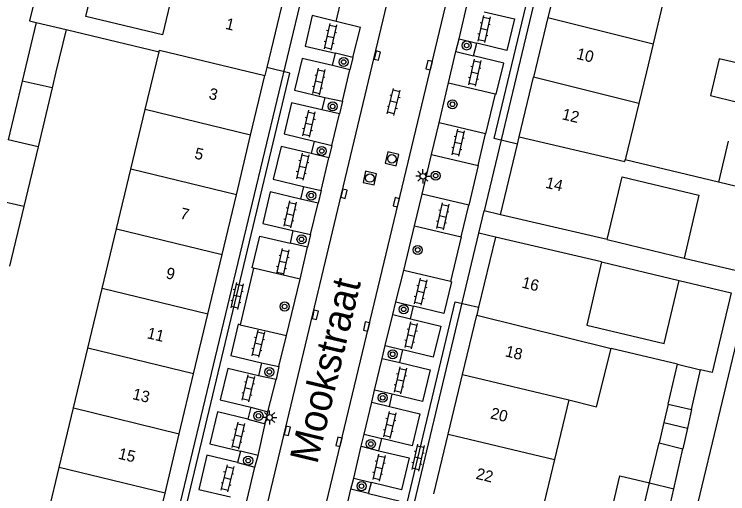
# Model space of a CAD drawing. Extents: x 124000 to 128010, y 398999 to 403000.
# Drawn here: x 127465 to 127527.7, y 399962.9 to 400005.1 of the extents above; entities that cross this region are included whole.
import ezdxf

# ---------------------------------------------------------------- set-up
doc = ezdxf.new("R2010")
doc.units = 0
for name, color, linetype in [('gg-afsc-erfafscheiding', 7, 'Continuous'), ('gg-afsc-muur', 7, 'Continuous'), ('gg-anno-huisnummerreeks BGT', 7, 'Continuous'), ('gg-anno-openbare ruimte label', 7, 'Continuous'), ('gg-bbg-gedigitaliseerde bebouwing', 7, 'Continuous'), ('gg-bbg-gedigitaliseerde bijgebouw', 7, 'Continuous'), ('gg-bbg-hoofdgebouw', 7, 'Continuous'), ('gg-bbg-luifel en loopbrug', 7, 'Continuous'), ('gg-bbg-tussenscheiding', 7, 'Continuous'), ('gg-knt-verharding', 7, 'Continuous'), ('gg-knt-verharding nz', 7, 'Continuous'), ('gt-grn-vlakafsluiter', 7, 'Continuous'), ('gt-grn-weggrens', 7, 'Continuous'), ('gt-symb-boom', 7, 'Continuous'), ('gt-symb-klinker verharding', 7, 'Continuous'), ('gt-symb-kolk', 7, 'Continuous'), ('gt-symb-lichtmast', 7, 'Continuous'), ('gt-symb-rioolschacht', 7, 'Continuous')]:
    doc.layers.add(name, color=color, linetype=linetype)

# ---------------------------------------------------------------- blocks, each defined once
blk = doc.blocks.new('gt0-KL1')
at = {"layer": 'gt-symb-klinker verharding'}
for p, q in [((-1.15, 0.3), (1.15, 0.3)), ((-1, -0.3), (-1, 0.3)), ((-0.5, 0.3), (-0.5, 0.45)), ((0, -0.3), (0, 0.3)), ((0.5, 0.3), (0.5, 0.45)), ((1, -0.3), (1, 0.3)), ((-1.15, -0.3), (1.15, -0.3)), ((-0.5, -0.45), (-0.5, -0.3)), ((0.5, -0.45), (0.5, -0.3))]:
    blk.add_line(p, q, dxfattribs=at)
blk = doc.blocks.new('gt0-BOOM')
at = {"layer": 'gt-symb-boom'}
for radius in [0.4, 0.2]:
    blk.add_circle((0, 0), radius, dxfattribs=at)
blk = doc.blocks.new('gt0-KOLK')
at = {"layer": 'gt-symb-kolk'}
blk.add_lwpolyline([(0, 0), (0.375, 0), (0.375, 0.4), (-0.375, 0.4), (-0.375, 0), (0, 0)], dxfattribs=at)
blk = doc.blocks.new('gt0-LMAST')
at = {"layer": 'gt-symb-lichtmast'}
for p, q in [((-0.182, 0.173), (-0.447, 0.438)), ((-0.005, 0.246), (-0.005, 0.621)), ((0.172, 0.173), (0.437, 0.438)), ((-0.255, -0.004), (-0.63, -0.004)), ((-0.182, -0.181), (-0.447, -0.446)), ((-0.005, -0.254), (-0.005, -0.629)), ((0.437, -0.446), (0.172, -0.181)), ((0.245, -0.004), (0.62, -0.004))]:
    blk.add_line(p, q, dxfattribs=at)
blk.add_circle((-0.005, -0.004), 0.25, dxfattribs=at)
blk = doc.blocks.new('gt0-RS')
at = {"layer": 'gt-symb-rioolschacht'}
blk.add_lwpolyline([(-0.5, -0.5), (0.5, -0.5), (0.5, 0.5), (-0.5, 0.5)], close=True, dxfattribs=at)
blk.add_circle((0, 0), 0.375, dxfattribs=at)

msp = doc.modelspace()

# ---------------------------------------------------------------- linework, layer by layer
at = {"layer": 'gg-afsc-erfafscheiding'}
msp.add_line((127522.663, 399951.717), (127529.947, 399982.26), dxfattribs=at)
at = {"layer": 'gg-afsc-muur'}
for p, q in [((127517.123, 399985.238), (127523.89, 399983.62)), ((127516.643, 399983.288), (127523.46, 399981.64))]:
    msp.add_line(p, q, dxfattribs=at)
at = {"layer": 'gg-bbg-gedigitaliseerde bebouwing'}
for p, q in [((127522.422, 400007.727), (127521.166, 400002.476)), ((127469.558, 400003.741), (127477.74, 400001.78)), ((127521.166, 400002.476), (127520.574, 400000)), ((127476.517, 399996.693), (127477.74, 400001.78)), ((127520.574, 400000), (127519.911, 399997.224)), ((127519.911, 399997.224), (127518.724, 399992.263)), ((127475.256, 399991.443), (127476.517, 399996.693)), ((127526.917, 399990.305), (127518.724, 399992.263)), ((127473.994, 399986.193), (127475.256, 399991.443)), ((127472.732, 399980.941), (127473.994, 399986.193)), ((127471.468, 399975.681), (127472.732, 399980.941)), ((127470.206, 399970.431), (127471.468, 399975.681)), ((127523.327, 399974.265), (127517.48, 399975.667)), ((127468.947, 399965.191), (127470.206, 399970.431)), ((127467.641, 399959.757), (127468.947, 399965.191))]:
    msp.add_line(p, q, dxfattribs=at)
for points in [[(127468.049, 400011.491), (127466.35, 400004.51), (127466.932, 400004.366)], [(127488.669, 400006.534), (127479.36, 400008.8), (127478.04, 400003.26), (127471.3, 400004.87), (127472.62, 400010.409), (127468.049, 400011.491)], [(127513.748, 399971.149), (127516.202, 399970.537), (127517.48, 399975.667)]]:
    msp.add_lwpolyline(points, dxfattribs=at)
at = {"layer": 'gg-bbg-gedigitaliseerde bijgebouw'}
for p, q in [((127466.932, 400004.366), (127465.707, 399999.203)), ((127469.558, 400003.741), (127468.665, 400000)), ((127468.665, 400000), (127468.33, 399998.595)), ((127465.707, 399999.203), (127464.48, 399994.029)), ((127468.33, 399998.595), (127467.091, 399993.402)), ((127527.778, 399993.904), (127526.917, 399990.305)), ((127467.091, 399993.402), (127465.837, 399988.144)), ((127465.837, 399988.144), (127464.59, 399982.914)), ((127522.498, 399970.762), (127523.327, 399974.265)), ((127524.553, 399970.28), (127525.342, 399973.793)), ((127526.36, 399973.55), (127525.342, 399973.793)), ((127522.498, 399970.762), (127524.553, 399970.28)), ((127520.861, 399963.84), (127521.689, 399967.343)), ((127521.689, 399967.343), (127523.777, 399966.83)), ((127522.987, 399963.317), (127523.777, 399966.83)), ((127519.626, 399958.617), (127520.861, 399963.84)), ((127521.812, 399958.088), (127522.987, 399963.317))]:
    msp.add_line(p, q, dxfattribs=at)
msp.add_lwpolyline([(127529.377, 400000.594), (127526.984, 400001.162), (127526.215, 399997.917), (127528.602, 399997.351)], dxfattribs=at)
at = {"layer": 'gg-bbg-hoofdgebouw'}
for p, q in [((127513.173, 400010.047), (127511.918, 400004.796)), ((127488.669, 400006.534), (127487.201, 400000.38)), ((127511.918, 400004.796), (127510.662, 399999.543)), ((127487.201, 400000.38), (127487.035, 399999.686)), ((127485.782, 399994.433), (127487.035, 399999.686)), ((127509.406, 399994.292), (127510.662, 399999.543)), ((127484.529, 399989.181), (127485.782, 399994.433)), ((127509.25, 399993.641), (127509.406, 399994.292)), ((127507.764, 399987.426), (127509.25, 399993.641)), ((127517.123, 399985.238), (127518.446, 399990.771)), ((127483.276, 399983.927), (127484.529, 399989.181)), ((127517.123, 399985.238), (127507.764, 399987.426)), ((127507.301, 399985.461), (127505.823, 399979.282)), ((127516.643, 399983.288), (127507.301, 399985.461)), ((127482.023, 399978.675), (127483.276, 399983.927)), ((127516.643, 399983.288), (127515.347, 399977.717)), ((127505.823, 399979.282), (127505.661, 399978.604)), ((127480.768, 399973.413), (127482.023, 399978.675)), ((127504.407, 399973.362), (127505.661, 399978.604)), ((127479.515, 399968.16), (127480.768, 399973.413)), ((127503.151, 399968.11), (127504.407, 399973.362)), ((127513.748, 399971.149), (127512.492, 399965.897)), ((127478.264, 399962.918), (127479.515, 399968.16)), ((127501.894, 399962.857), (127503.151, 399968.11)), ((127512.492, 399965.897), (127511.236, 399960.645)), ((127476.979, 399957.529), (127478.264, 399962.918))]:
    msp.add_line(p, q, dxfattribs=at)
for points in [[(127518.446, 399990.771), (127525.2, 399989.16), (127523.89, 399983.62)], [(127523.89, 399983.62), (127528.49, 399982.53), (127530.16, 399989.53)], [(127515.347, 399977.717), (127522.15, 399976.1), (127523.46, 399981.64)], [(127523.46, 399981.64), (127528.03, 399980.56), (127526.36, 399973.55)]]:
    msp.add_lwpolyline(points, dxfattribs=at)
at = {"layer": 'gg-bbg-luifel en loopbrug'}
for p, q in [((127522.498, 399970.762), (127522.117, 399969.152)), ((127524.553, 399970.28), (127524.188, 399968.658)), ((127522.117, 399969.152), (127521.689, 399967.343)), ((127522.117, 399969.152), (127524.188, 399968.658)), ((127524.188, 399968.658), (127523.777, 399966.83))]:
    msp.add_line(p, q, dxfattribs=at)
for points in [[(127509.25, 399993.641), (127507.19, 399994.133), (127515.526, 400028.913), (127526.927, 400026.175), (127526.347, 400023.688)], [(127467.641, 399959.757), (127467.592, 399959.769), (127467.017, 399957.362), (127478.412, 399954.625), (127489.221, 399999.898), (127487.201, 400000.38)], [(127508.684, 399949.976), (127508.713, 399949.969), (127508.142, 399947.583), (127496.738, 399950.268), (127503.772, 399979.772), (127505.823, 399979.282)], [(127519.626, 399958.617), (127516.999, 399959.207), (127518.241, 399964.459), (127520.861, 399963.84)]]:
    msp.add_lwpolyline(points, dxfattribs=at)
at = {"layer": 'gg-bbg-tussenscheiding'}
for p, q in [((127466.932, 400004.366), (127469.558, 400003.741)), ((127511.918, 400004.796), (127521.166, 400002.476)), ((127519.911, 399997.224), (127510.662, 399999.543)), ((127468.33, 399998.595), (127465.707, 399999.203)), ((127485.782, 399994.433), (127476.517, 399996.693)), ((127467.091, 399993.402), (127464.48, 399994.029)), ((127484.529, 399989.181), (127475.256, 399991.443)), ((127529.434, 399989.704), (127526.917, 399990.305)), ((127465.837, 399988.144), (127463.232, 399988.767)), ((127473.994, 399986.193), (127483.276, 399983.927)), ((127482.023, 399978.675), (127472.732, 399980.941)), ((127505.661, 399978.604), (127517.48, 399975.667)), ((127480.768, 399973.413), (127471.468, 399975.681)), ((127523.327, 399974.265), (127525.342, 399973.793)), ((127504.407, 399973.362), (127513.748, 399971.149)), ((127470.206, 399970.431), (127479.515, 399968.16)), ((127503.151, 399968.11), (127512.492, 399965.897)), ((127478.264, 399962.918), (127468.947, 399965.191)), ((127520.861, 399963.84), (127522.987, 399963.317))]:
    msp.add_line(p, q, dxfattribs=at)
for points in [[(127477.74, 400001.78), (127477.776, 400001.924), (127487.035, 399999.686)], [(127509.406, 399994.292), (127518.689, 399992.117), (127518.724, 399992.263)]]:
    msp.add_lwpolyline(points, dxfattribs=at)
at = {"layer": 'gg-knt-verharding'}
for p, q in [((127516.216, 400029.247), (127506.307, 399987.767)), ((127485.85, 399956.067), (127503.101, 400028.276)), ((127477.743, 399954.257), (127490.557, 400007.711)), ((127503.835, 400001.808), (127504.113, 400002.915)), ((127504.113, 400002.915), (127505.665, 400002.525)), ((127505.387, 400001.418), (127505.665, 400002.525)), ((127492.985, 400000.555), (127493.253, 400001.644)), ((127494.784, 400001.285), (127493.253, 400001.644)), ((127494.784, 400001.285), (127494.516, 400000.196)), ((127503.835, 400001.808), (127505.387, 400001.418)), ((127494.516, 400000.196), (127492.985, 400000.555)), ((127502.347, 399995.516), (127503.179, 399999.034)), ((127503.179, 399999.034), (127507.277, 399998.066)), ((127507.277, 399998.066), (127506.446, 399994.547)), ((127492.32, 399997.759), (127492.049, 399996.654)), ((127492.32, 399997.759), (127493.869, 399997.424)), ((127493.869, 399997.424), (127493.597, 399996.319)), ((127493.597, 399996.319), (127492.049, 399996.654)), ((127506.446, 399994.547), (127502.347, 399995.516)), ((127491.381, 399993.912), (127491.12, 399992.808)), ((127491.381, 399993.912), (127492.93, 399993.537)), ((127492.93, 399993.537), (127492.669, 399992.433)), ((127492.669, 399992.433), (127491.12, 399992.808)), ((127500.856, 399989.242), (127501.678, 399992.739)), ((127501.678, 399992.739), (127505.796, 399991.771)), ((127505.796, 399991.771), (127504.973, 399988.273)), ((127490.438, 399989.913), (127490.18, 399988.801)), ((127490.438, 399989.913), (127491.983, 399989.568)), ((127491.983, 399989.568), (127491.724, 399988.456)), ((127491.724, 399988.456), (127490.18, 399988.801)), ((127504.973, 399988.273), (127500.856, 399989.242)), ((127505.837, 399985.801), (127506.307, 399987.767)), ((127499.25, 399982.521), (127500.185, 399986.466)), ((127500.185, 399986.466), (127504.293, 399985.493)), ((127489.503, 399986.031), (127489.252, 399984.921)), ((127489.503, 399986.031), (127491.042, 399985.684)), ((127491.042, 399985.684), (127490.791, 399984.574)), ((127497.196, 399949.627), (127505.837, 399985.801)), ((127490.791, 399984.574), (127489.252, 399984.921)), ((127504.293, 399985.493), (127503.358, 399981.547)), ((127486.024, 399982.733), (127484.85, 399977.754)), ((127490.125, 399981.766), (127486.024, 399982.733)), ((127503.358, 399981.547), (127499.25, 399982.521)), ((127488.952, 399976.787), (127490.125, 399981.766)), ((127498.277, 399978.659), (127498.554, 399979.769)), ((127498.554, 399979.769), (127500.106, 399979.382)), ((127499.829, 399978.272), (127500.106, 399979.382)), ((127498.277, 399978.659), (127499.829, 399978.272)), ((127484.85, 399977.754), (127488.952, 399976.787)), ((127497.351, 399974.788), (127497.621, 399975.907)), ((127497.621, 399975.907), (127499.176, 399975.532)), ((127498.906, 399974.413), (127499.176, 399975.532)), ((127486.738, 399974.386), (127486.484, 399973.249)), ((127486.738, 399974.386), (127488.272, 399974.059)), ((127497.351, 399974.788), (127498.906, 399974.413)), ((127488.272, 399974.059), (127488.019, 399972.921)), ((127488.019, 399972.921), (127486.484, 399973.249)), ((127496.43, 399970.92), (127496.684, 399971.999)), ((127498.241, 399971.632), (127496.684, 399971.999)), ((127497.987, 399970.553), (127498.241, 399971.632)), ((127485.795, 399970.491), (127485.553, 399969.429)), ((127485.795, 399970.491), (127487.297, 399970.091)), ((127496.43, 399970.92), (127497.987, 399970.553)), ((127487.055, 399969.029), (127487.297, 399970.091)), ((127485.553, 399969.429), (127487.055, 399969.029)), ((127495.503, 399967.047), (127495.773, 399968.125)), ((127495.773, 399968.125), (127497.325, 399967.736)), ((127497.055, 399966.658), (127497.325, 399967.736)), ((127495.503, 399967.047), (127497.055, 399966.658)), ((127484.883, 399966.612), (127484.644, 399965.613)), ((127486.447, 399966.236), (127484.883, 399966.612)), ((127486.161, 399965.217), (127486.447, 399966.236)), ((127484.644, 399965.613), (127486.161, 399965.217)), ((127494.604, 399963.28), (127494.86, 399964.241)), ((127494.86, 399964.241), (127496.403, 399963.848)), ((127496.147, 399962.887), (127496.403, 399963.848)), ((127496.147, 399962.887), (127494.604, 399963.28))]:
    msp.add_line(p, q, dxfattribs=at)
msp.add_lwpolyline([(127490.731, 399954.875), (127501.545, 400000), (127508.015, 400027.103)], dxfattribs=at)
at = {"layer": 'gg-knt-verharding nz'}
for p, q in [((127504.113, 400002.915), (127504.756, 400005.7)), ((127503.179, 399999.034), (127503.835, 400001.808)), ((127493.869, 399997.424), (127494.516, 400000.196)), ((127492.93, 399993.537), (127493.597, 399996.319)), ((127501.678, 399992.739), (127502.347, 399995.516)), ((127505.796, 399991.771), (127506.446, 399994.547)), ((127491.983, 399989.568), (127492.669, 399992.433)), ((127500.185, 399986.466), (127500.856, 399989.242)), ((127491.042, 399985.684), (127491.724, 399988.456)), ((127504.293, 399985.493), (127504.973, 399988.273)), ((127490.125, 399981.766), (127490.791, 399984.574)), ((127498.554, 399979.769), (127499.25, 399982.521)), ((127497.621, 399975.907), (127498.277, 399978.659)), ((127488.272, 399974.059), (127488.952, 399976.787)), ((127496.684, 399971.999), (127497.351, 399974.788)), ((127487.297, 399970.091), (127488.019, 399972.921)), ((127495.773, 399968.125), (127496.43, 399970.92)), ((127486.447, 399966.236), (127487.055, 399969.029)), ((127494.86, 399964.241), (127495.503, 399967.047)), ((127485.448, 399962.249), (127486.161, 399965.217)), ((127493.88, 399960.269), (127494.604, 399963.28))]:
    msp.add_line(p, q, dxfattribs=at)
for points in [[(127493.312, 400004.441), (127491.208, 400004.959), (127490.57, 400002.284), (127493.253, 400001.644)], [(127506.306, 400005.305), (127508.97, 400004.667), (127508.305, 400001.893), (127505.665, 400002.525)], [(127494.784, 400001.285), (127495.432, 400003.919), (127493.312, 400004.441)], [(127492.985, 400000.555), (127490.31, 400001.193), (127489.643, 399998.398), (127492.32, 399997.759)], [(127507.277, 399998.066), (127507.382, 399998.041), (127508.039, 400000.783), (127505.387, 400001.418)], [(127492.049, 399996.654), (127489.379, 399997.291), (127488.724, 399994.546), (127491.381, 399993.912)], [(127491.12, 399992.808), (127488.461, 399993.442), (127487.771, 399990.549), (127490.438, 399989.913)], [(127490.18, 399988.801), (127487.506, 399989.439), (127486.844, 399986.665), (127489.503, 399986.031)], [(127486.024, 399982.733), (127485.92, 399982.757), (127486.579, 399985.552), (127489.252, 399984.921)], [(127503.358, 399981.547), (127503.431, 399981.53), (127502.765, 399978.746), (127500.106, 399979.382)], [(127499.829, 399978.272), (127502.499, 399977.633), (127501.843, 399974.894), (127499.176, 399975.532)], [(127484.85, 399977.754), (127484.698, 399977.79), (127484.04, 399975.029), (127486.738, 399974.386)], [(127498.906, 399974.413), (127501.575, 399973.774), (127500.909, 399970.993), (127498.241, 399971.632)], [(127486.484, 399973.249), (127483.77, 399973.896), (127483.111, 399971.131), (127485.795, 399970.491)], [(127497.987, 399970.553), (127500.651, 399969.915), (127499.977, 399967.101), (127497.325, 399967.736)], [(127485.553, 399969.429), (127482.858, 399970.071), (127482.186, 399967.255), (127484.883, 399966.612)], [(127484.644, 399965.613), (127481.948, 399966.256), (127481.233, 399963.256), (127484.027, 399962.59)], [(127497.055, 399966.658), (127499.718, 399966.02), (127499.047, 399963.215), (127496.403, 399963.848)], [(127496.147, 399962.887), (127498.816, 399962.248), (127498.103, 399959.267), (127495.435, 399959.905)]]:
    msp.add_lwpolyline(points, dxfattribs=at)
at = {"layer": 'gt-grn-vlakafsluiter'}
for p, q in [((127507.764, 399987.426), (127506.307, 399987.767)), ((127507.301, 399985.461), (127505.837, 399985.801))]:
    msp.add_line(p, q, dxfattribs=at)
at = {"layer": 'gt-grn-weggrens'}
msp.add_line((127493.312, 400004.441), (127493.881, 400006.903), dxfattribs=at)

# ---------------------------------------------------------------- block references
at = {"layer": 'gt-symb-boom'}
for p in [(127504.777, 400002.332), (127493.969, 400000.875), (127503.529, 399997.157), (127493.001, 399996.967), (127492.039, 399993.039), (127502.05, 399990.866), (127491.11, 399989.119), (127490.259, 399985.264), (127500.477, 399984.335), (127488.77, 399979.353), (127499.237, 399979.106), (127498.277, 399975.152), (127487.429, 399973.585), (127497.401, 399971.321), (127486.473, 399969.732), (127496.349, 399967.254), (127485.569, 399965.785), (127495.537, 399963.539)]:
    msp.add_blockref('gt0-BOOM', p, dxfattribs=at)
at = {"layer": 'gt-symb-klinker verharding'}
for p, rotation in [((127506.294, 400003.78), -102.29885517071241), ((127492.793, 400003.091), -102.64685349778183), ((127505.474, 399999.939), -102.35482691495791), ((127491.767, 399999.146), -102.64685349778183), ((127498.365, 399997.351), 76.17220496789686), ((127490.899, 399995.437), -102.64685349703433), ((127504.006, 399993.766), -102.35482691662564), ((127490.347, 399991.65), -102.64685349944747), ((127489.242, 399987.468), -102.64685349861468), ((127502.668, 399987.292), -102.35482691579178), ((127488.611, 399983.286), -102.64685349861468), ((127500.722, 399980.654), -102.93881062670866), ((127484.587, 399980.287), -102.64685349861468), ((127499.878, 399976.808), -102.93881062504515), ((127486.456, 399976.073), -103.41107184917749), ((127498.94, 399972.868), -102.93881062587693), ((127485.576, 399972.152), -103.41107184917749), ((127498.002, 399968.928), -102.93881062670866), ((127484.695, 399967.992), -103.41107184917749), ((127500.503, 399966.051), -102.93881062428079), ((127497.064, 399965.175), -102.93881062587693), ((127483.735, 399964.231), -103.41107184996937)]:
    msp.add_blockref('gt0-KL1', p, dxfattribs=dict(at, rotation=rotation))
at = {"layer": 'gt-symb-kolk'}
for p, rotation in [((127496.72, 400001.484), -103.53585636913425), ((127501.672, 400000.543), 76.53322310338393), ((127493.799, 399989.329), -103.35534096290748), ((127498.783, 399988.481), 76.51987378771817), ((127491.268, 399978.666), -103.48012621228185), ((127496.17, 399977.542), 76.58892815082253), ((127488.818, 399968.45), -103.48012621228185), ((127493.749, 399967.394), 76.58892815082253)]:
    msp.add_blockref('gt0-KOLK', p, dxfattribs=dict(at, rotation=rotation))
at = {"layer": 'gt-symb-lichtmast'}
for p in [(127500.935, 399990.82), (127487.461, 399969.588)]:
    msp.add_blockref('gt0-LMAST', p, dxfattribs=at)
at = {"layer": 'gt-symb-rioolschacht'}
for p, rotation in [((127498.208, 399992.353), -13.46677689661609), ((127496.27, 399990.66), -12.298855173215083)]:
    msp.add_blockref('gt0-RS', p, dxfattribs=dict(at, rotation=rotation))

# ---------------------------------------------------------------- texts
at = {"layer": 'gg-anno-huisnummerreeks BGT'}
for s, rotation, p in [('1', 346.6, (127483.506, 400003.803)), ('10', 346.5, (127514.364, 400001.165)), ('3', 346.6, (127482.037, 399997.649)), ('12', 346.5, (127513.092, 399995.845)), ('5', 346.6, (127480.784, 399992.396)), ('14', 346.5, (127511.651, 399989.819)), ('7', 346.6, (127479.522, 399987.104)), ('9', 346.6, (127478.27, 399981.855)), ('16', 346.5, (127509.555, 399981.028)), ('11', 346.6, (127476.611, 399976.575)), ('18', 346.5, (127508.108, 399974.978)), ('13', 346.6, (127475.332, 399971.214)), ('20', 346.5, (127506.802, 399969.518)), ('15', 346.6, (127474.08, 399965.967)), ('22', 346.5, (127505.53, 399964.198))]:
    msp.add_text(s, height=1, rotation=rotation, dxfattribs=at).set_placement(p)
at = {"layer": 'gg-anno-openbare ruimte label'}
msp.add_text('Mookstraat', height=2.5, rotation=76.5, dxfattribs=at).set_placement((127491.628, 399965.406))

doc.saveas('drawing.dxf')
